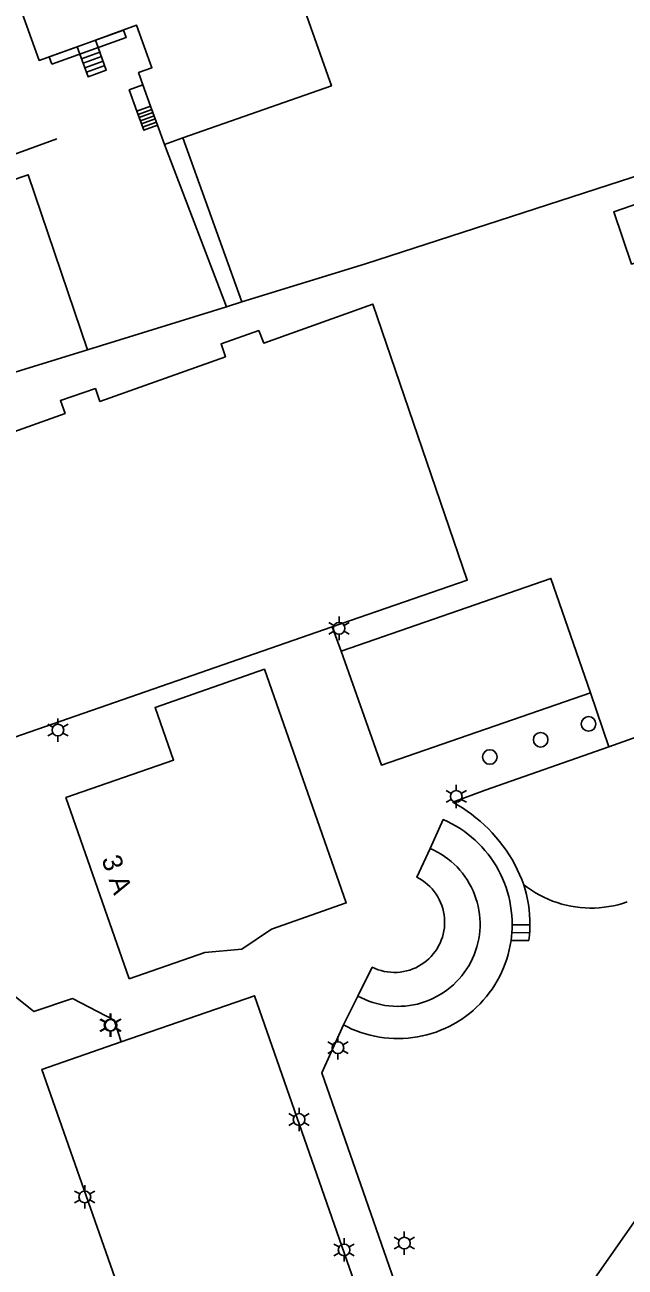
# Model space of a CAD drawing. Extents: x 122462 to 123306, y 485548 to 486417.
# Drawn here: x 122924.9 to 122971, y 485893.5 to 485988.9 of the extents above; entities that cross this region are included whole.
import ezdxf

# ---------------------------------------------------------------- set-up
doc = ezdxf.new("R2010")
doc.units = 0
for name, color, linetype in [('B-WE-IE-MEUBILAIR_WEGMEUBILAIR_VERKEERSBORD-S', 7, 'Continuous'), ('Level 1', 7, 'Continuous'), ('Level 10', 7, 'Continuous'), ('Level 19', 7, 'Continuous'), ('Level 22', 7, 'Continuous'), ('Level 24', 7, 'Continuous'), ('Level 30', 7, 'Continuous'), ('Level 31', 7, 'Continuous'), ('Level 33', 7, 'Continuous'), ('Level 50', 7, 'Continuous'), ('Level 53', 7, 'Continuous'), ('N werkgrens', 7, 'Continuous')]:
    doc.layers.add(name, color=color, linetype=linetype)

msp = doc.modelspace()

# ---------------------------------------------------------------- linework, layer by layer
at = {"layer": 'Level 1'}
for p, q in [((122930.304, 485987.72), (122928.903, 485987.214)), ((122934.539, 485982.636), (122933.946, 485984.283)), ((122935.065, 485981.179), (122934.539, 485982.636)), ((122935.594, 485979.71), (122935.065, 485981.179)), ((122937.01, 485980.207), (122935.594, 485979.71))]:
    msp.add_line(p, q, dxfattribs=at)
for points in [[(122928.903, 485987.214), (122925.986, 485986.162), (122919.786, 486003.35), (122927.526, 486006.135), (122927.453, 486006.334), (122927.763, 486006.439), (122927.347, 486007.679), (122929.213, 486008.337), (122929.077, 486008.687), (122930.344, 486011.27), (122933.003, 486012.254), (122935.587, 486011.038), (122935.716, 486010.68), (122937.315, 486011.257), (122932.421, 486024.831), (122922.45, 486021.312), (122921.27, 486024.643), (122908.263, 486020.04)], [(122943.899, 485997.07), (122944.237, 485996.106), (122943.463, 485995.834), (122944.402, 485993.158), (122945.177, 485993.429), (122945.549, 485992.368), (122944.775, 485992.096), (122945.631, 485989.656), (122946.406, 485989.928), (122948.413, 485984.209), (122937.01, 485980.207)], [(122933.946, 485984.283), (122933.607, 485985.223), (122934.642, 485985.596), (122933.464, 485988.86), (122930.304, 485987.72)], [(122932.896, 485915.629), (122938.701, 485917.663), (122941.528, 485917.911), (122943.816, 485919.454), (122949.555, 485921.464), (122943.276, 485939.405), (122934.881, 485936.472), (122936.295, 485932.429), (122928.042, 485929.551), (122932.896, 485915.629)]]:
    msp.add_lwpolyline(points, dxfattribs=at)
at = {"layer": 'Level 10'}
msp.add_lwpolyline([(122926.965, 485985.867), (122926.758, 485986.441), (122932.449, 485988.494), (122932.656, 485987.92), (122926.965, 485985.867)], dxfattribs=at)
at = {"layer": 'Level 19'}
for p, q in [((122940.356, 485967.247), (122935.594, 485979.71)), ((122924.04, 485934.169), (122948.482, 485942.667)), ((122948.482, 485942.667), (122949.16, 485940.789)), ((122968.3, 485937.599), (122969.71, 485933.457))]:
    msp.add_line(p, q, dxfattribs=at)
for points in [[(122991.354, 485925.636), (122976.542, 485968.776), (122975.974, 485968.582), (122974.905, 485971.704), (122971.452, 485970.522), (122970.076, 485974.543), (122974.145, 485975.936), (122974.417, 485975.142)], [(122924.04, 485934.169), (122918.366, 485932.225), (122913.723, 485945.238), (122910.96, 485952.979), (122927.97, 485959.049), (122927.62, 485960.039), (122930.3, 485960.964), (122930.643, 485959.968), (122940.28, 485963.409), (122939.94, 485964.399), (122942.83, 485965.409), (122943.22, 485964.459), (122951.59, 485967.449), (122958.84, 485946.259), (122948.482, 485942.667)], [(122917.611, 485916.536), (122920.15, 485917.439), (122925.57, 485913.109), (122928.53, 485914.109), (122931.73, 485912.449), (122932.268, 485910.781)], [(122956.23, 485883.873), (122947.67, 485908.409), (122949.33, 485912.099)], [(122932.268, 485910.781), (122926.2, 485908.679), (122936.22, 485880.069), (122952.47, 485885.779)]]:
    msp.add_lwpolyline(points, dxfattribs=at)
at = {"layer": 'Level 22'}
msp.add_line((122949.33, 485912.099), (122950.435, 485914.31), dxfattribs=at)
for points in [[(122949.16, 485940.789), (122965.26, 485946.379), (122968.3, 485937.599)], [(122968.3, 485937.599), (122952.25, 485932.049), (122949.16, 485940.789)], [(122969.71, 485933.457), (122973.8, 485934.899)], [(122963.18, 485922.859), (122963.026, 485923.257), (122962.858, 485923.649), (122962.676, 485924.034), (122962.481, 485924.413), (122962.272, 485924.785), (122962.049, 485925.149), (122961.814, 485925.504), (122961.566, 485925.851), (122961.306, 485926.189), (122961.034, 485926.517), (122960.75, 485926.836), (122960.456, 485927.144), (122960.15, 485927.441), (122959.834, 485927.727), (122959.507, 485928.001), (122959.171, 485928.264), (122958.826, 485928.514), (122958.472, 485928.752), (122958.11, 485928.977), (122957.74, 485929.189), (122960.21, 485930.109), (122969.71, 485933.457)], [(122955.99, 485925.644), (122957, 485927.859), (122957.332, 485927.707), (122957.657, 485927.541), (122957.976, 485927.361), (122958.286, 485927.169), (122958.588, 485926.964), (122958.882, 485926.746), (122959.166, 485926.517), (122959.44, 485926.275), (122959.704, 485926.023), (122959.957, 485925.76), (122960.199, 485925.486), (122960.43, 485925.203), (122960.648, 485924.91), (122960.854, 485924.608), (122961.048, 485924.299), (122961.228, 485923.981), (122961.395, 485923.656), (122961.548, 485923.324), (122961.687, 485922.987), (122961.813, 485922.644), (122961.923, 485922.296), (122962.019, 485921.943), (122962.101, 485921.587), (122962.167, 485921.228), (122962.219, 485920.866), (122962.255, 485920.503), (122962.276, 485920.138), (122962.282, 485919.773)], [(122955.99, 485925.644), (122954.98, 485923.429), (122955.197, 485923.311), (122955.405, 485923.18), (122955.605, 485923.035), (122955.795, 485922.878), (122955.975, 485922.709), (122956.144, 485922.529), (122956.301, 485922.338), (122956.445, 485922.138), (122956.576, 485921.93), (122956.694, 485921.713), (122956.797, 485921.489), (122956.886, 485921.259), (122956.96, 485921.023), (122957.019, 485920.784), (122957.063, 485920.541), (122957.091, 485920.296), (122957.103, 485920.05), (122957.099, 485919.803), (122957.08, 485919.557), (122957.045, 485919.313), (122956.995, 485919.071), (122956.929, 485918.834), (122956.848, 485918.601), (122956.752, 485918.373), (122956.642, 485918.152), (122956.519, 485917.939), (122956.381, 485917.734), (122956.231, 485917.538), (122956.069, 485917.352), (122955.895, 485917.177), (122955.711, 485917.014), (122955.516, 485916.862), (122955.312, 485916.723), (122955.1, 485916.598), (122954.88, 485916.486), (122954.653, 485916.389), (122954.421, 485916.306), (122954.184, 485916.239), (122953.942, 485916.186), (122953.699, 485916.149), (122953.453, 485916.128), (122953.206, 485916.123), (122952.96, 485916.133), (122952.714, 485916.159), (122952.471, 485916.201), (122952.231, 485916.258), (122951.995, 485916.33), (122951.765, 485916.417), (122951.54, 485916.519), (122950.435, 485914.31)], [(122955.99, 485925.644), (122956.277, 485925.513), (122956.557, 485925.367), (122956.829, 485925.208), (122957.093, 485925.036), (122957.348, 485924.85), (122957.594, 485924.652), (122957.829, 485924.442), (122958.054, 485924.221), (122958.267, 485923.988), (122958.468, 485923.745), (122958.657, 485923.493), (122958.834, 485923.231), (122958.996, 485922.961), (122959.146, 485922.683), (122959.281, 485922.398), (122959.402, 485922.107), (122959.508, 485921.81), (122959.599, 485921.508), (122959.675, 485921.202), (122959.735, 485920.892), (122959.78, 485920.58), (122959.81, 485920.266), (122959.824, 485919.951), (122959.822, 485919.635), (122959.804, 485919.32), (122959.77, 485919.007), (122959.721, 485918.695), (122959.657, 485918.386), (122959.577, 485918.081), (122959.482, 485917.78), (122959.372, 485917.485), (122959.247, 485917.195), (122959.109, 485916.912), (122958.956, 485916.636), (122958.789, 485916.368), (122958.61, 485916.108), (122958.418, 485915.858), (122958.213, 485915.618), (122957.997, 485915.388), (122957.77, 485915.17), (122957.531, 485914.963), (122957.283, 485914.768), (122957.026, 485914.586), (122956.76, 485914.417), (122956.485, 485914.261), (122956.204, 485914.119), (122955.915, 485913.992), (122955.621, 485913.879), (122955.321, 485913.781), (122955.016, 485913.697), (122954.708, 485913.63), (122954.397, 485913.577), (122954.084, 485913.541), (122953.769, 485913.52), (122953.454, 485913.514), (122953.139, 485913.525), (122952.824, 485913.551), (122952.512, 485913.593), (122952.201, 485913.65), (122951.895, 485913.723), (122951.592, 485913.811), (122951.293, 485913.914), (122951.001, 485914.031), (122950.714, 485914.164), (122950.435, 485914.31)], [(122963.18, 485922.859), (122963.291, 485922.483), (122963.387, 485922.102), (122963.468, 485921.718), (122963.535, 485921.331), (122963.586, 485920.942), (122963.622, 485920.551), (122963.643, 485920.159), (122963.649, 485919.767)], [(122971.106, 485921.537), (122970.759, 485921.423), (122970.408, 485921.325), (122970.053, 485921.242), (122969.695, 485921.175), (122969.334, 485921.123), (122968.971, 485921.088), (122968.607, 485921.068), (122968.243, 485921.065), (122967.878, 485921.077), (122967.515, 485921.105), (122967.153, 485921.149), (122966.793, 485921.209), (122966.437, 485921.285), (122966.084, 485921.376), (122965.735, 485921.483), (122965.391, 485921.605), (122965.053, 485921.742), (122964.722, 485921.893), (122964.397, 485922.059), (122964.08, 485922.239), (122963.771, 485922.432), (122963.471, 485922.639), (122963.18, 485922.859)], [(122962.282, 485919.773), (122962.276, 485919.475), (122962.26, 485919.177), (122962.233, 485918.88), (122962.196, 485918.584)], [(122963.649, 485919.767), (122963.64, 485919.37), (122963.615, 485918.974), (122963.574, 485918.579)], [(122962.196, 485918.584), (122962.137, 485918.221), (122962.063, 485917.861), (122961.974, 485917.505), (122961.87, 485917.152), (122961.751, 485916.805), (122961.618, 485916.462), (122961.471, 485916.125), (122961.309, 485915.795), (122961.134, 485915.472), (122960.946, 485915.157), (122960.745, 485914.849), (122960.53, 485914.551), (122960.304, 485914.261), (122960.066, 485913.982), (122959.816, 485913.712), (122959.555, 485913.453), (122959.283, 485913.206), (122959.001, 485912.97), (122958.71, 485912.746), (122958.41, 485912.534), (122958.1, 485912.335), (122957.783, 485912.15), (122957.459, 485911.978), (122957.127, 485911.819), (122956.789, 485911.675), (122956.446, 485911.544), (122956.097, 485911.429), (122955.743, 485911.328), (122955.386, 485911.242), (122955.026, 485911.171), (122954.662, 485911.115), (122954.297, 485911.074), (122953.931, 485911.049), (122953.563, 485911.039), (122953.196, 485911.044), (122952.829, 485911.065), (122952.463, 485911.102), (122952.099, 485911.153), (122951.738, 485911.22), (122951.38, 485911.302), (122951.025, 485911.398), (122950.675, 485911.51), (122950.33, 485911.636), (122949.99, 485911.776), (122949.657, 485911.931), (122949.33, 485912.099)]]:
    msp.add_lwpolyline(points, dxfattribs=at)
at = {"layer": 'Level 24'}
msp.add_lwpolyline([(122883.913, 485995.942), (122884.326, 485996.082), (122894.409, 485968.144), (122927.341, 485980.139)], dxfattribs=at)
at = {"layer": 'Level 30'}
for p, q in [((122930.304, 485987.72), (122930.511, 485987.146)), ((122929.11, 485986.641), (122928.903, 485987.214)), ((122930.511, 485987.146), (122929.11, 485986.641)), ((122934.539, 485982.636), (122933.486, 485982.257))]:
    msp.add_line(p, q, dxfattribs=at)
msp.add_lwpolyline([(122933.486, 485982.257), (122932.893, 485983.903), (122933.946, 485984.283)], dxfattribs=at)
at = {"layer": 'Level 31'}
for p, q in [((122962.282, 485919.773), (122963.649, 485919.767)), ((122963.574, 485918.579), (122962.196, 485918.584))]:
    msp.add_line(p, q, dxfattribs=at)
for points in [[(122930.511, 485987.146), (122931.136, 485985.416), (122929.735, 485984.911), (122929.11, 485986.641)], [(122935.065, 485981.179), (122934.014, 485980.801), (122933.486, 485982.257)]]:
    msp.add_lwpolyline(points, dxfattribs=at)
at = {"layer": 'Level 33'}
for p, q in [((122929.235, 485986.296), (122930.636, 485986.801)), ((122929.36, 485985.95), (122930.761, 485986.455)), ((122929.485, 485985.603), (122930.886, 485986.108)), ((122929.61, 485985.257), (122931.011, 485985.762)), ((122934.627, 485982.393), (122933.574, 485982.014)), ((122934.715, 485982.15), (122933.662, 485981.771)), ((122934.802, 485981.907), (122933.75, 485981.528)), ((122934.89, 485981.665), (122933.838, 485981.287)), ((122934.977, 485981.422), (122933.926, 485981.044)), ((122962.26, 485919.177), (122963.629, 485919.172))]:
    msp.add_line(p, q, dxfattribs=at)
at = {"layer": 'Level 50'}
for p, q in [((122948.61, 485942.774), (122948.22, 485942.999)), ((122949, 485942.999), (122949, 485943.449)), ((122949.779, 485942.999), (122949.389, 485942.774)), ((122948.61, 485942.324), (122948.22, 485942.099)), ((122949, 485941.649), (122949, 485942.099)), ((122949.779, 485942.099), (122949.389, 485942.324)), ((122927.03, 485934.954), (122926.64, 485935.179)), ((122927.42, 485935.179), (122927.42, 485935.629)), ((122928.199, 485935.179), (122927.809, 485934.954)), ((122927.03, 485934.504), (122926.64, 485934.279)), ((122927.42, 485933.829), (122927.42, 485934.279)), ((122928.199, 485934.279), (122927.809, 485934.504)), ((122957.99, 485930.089), (122957.99, 485930.539)), ((122957.6, 485929.864), (122957.21, 485930.089)), ((122958.769, 485930.089), (122958.379, 485929.864)), ((122957.6, 485929.414), (122957.21, 485929.189)), ((122957.99, 485928.739), (122957.99, 485929.189)), ((122958.769, 485929.189), (122958.379, 485929.414)), ((122931.04, 485912.294), (122930.65, 485912.519)), ((122931.104, 485912.296), (122930.714, 485912.521)), ((122931.43, 485912.519), (122931.43, 485912.969)), ((122931.494, 485912.521), (122931.494, 485912.971)), ((122932.209, 485912.519), (122931.819, 485912.294)), ((122932.273, 485912.521), (122931.883, 485912.296)), ((122931.04, 485911.844), (122930.65, 485911.619)), ((122931.104, 485911.846), (122930.714, 485911.621)), ((122931.43, 485911.169), (122931.43, 485911.619)), ((122931.494, 485911.171), (122931.494, 485911.621)), ((122932.209, 485911.619), (122931.819, 485911.844)), ((122932.273, 485911.621), (122931.883, 485911.846)), ((122948.52, 485910.564), (122948.13, 485910.789)), ((122948.91, 485910.789), (122948.91, 485911.239)), ((122949.689, 485910.789), (122949.299, 485910.564)), ((122948.52, 485910.114), (122948.13, 485909.889)), ((122948.91, 485909.439), (122948.91, 485909.889)), ((122949.689, 485909.889), (122949.299, 485910.114)), ((122945.93, 485905.275), (122945.93, 485905.725)), ((122945.54, 485905.05), (122945.15, 485905.275)), ((122946.709, 485905.275), (122946.319, 485905.05)), ((122945.54, 485904.6), (122945.15, 485904.375)), ((122945.93, 485903.925), (122945.93, 485904.375)), ((122946.709, 485904.375), (122946.319, 485904.6)), ((122929.096, 485899.108), (122928.706, 485899.333)), ((122929.486, 485899.333), (122929.486, 485899.783)), ((122930.265, 485899.333), (122929.875, 485899.108)), ((122929.096, 485898.658), (122928.706, 485898.433)), ((122929.486, 485897.983), (122929.486, 485898.433)), ((122930.265, 485898.433), (122929.875, 485898.658)), ((122954.005, 485895.786), (122954.005, 485896.236)), ((122948.996, 485895.04), (122948.606, 485895.265)), ((122949.386, 485895.265), (122949.386, 485895.715)), ((122950.165, 485895.265), (122949.775, 485895.04)), ((122953.615, 485895.561), (122953.225, 485895.786)), ((122953.615, 485895.111), (122953.225, 485894.886)), ((122954.784, 485895.786), (122954.394, 485895.561)), ((122954.784, 485894.886), (122954.394, 485895.111)), ((122948.996, 485894.59), (122948.606, 485894.365)), ((122949.386, 485893.915), (122949.386, 485894.365)), ((122950.165, 485894.365), (122949.775, 485894.59)), ((122954.005, 485894.436), (122954.005, 485894.886))]:
    msp.add_line(p, q, dxfattribs=at)
for centre in [(122949, 485942.549), (122927.42, 485934.729), (122957.99, 485929.639), (122931.43, 485912.069), (122931.494, 485912.071), (122948.91, 485910.339), (122945.93, 485904.825), (122929.486, 485898.883), (122949.386, 485894.815), (122954.005, 485895.336)]:
    msp.add_circle(centre, 0.45, dxfattribs=at)
at = {"layer": 'Level 53'}
for centre in [(122968.15, 485935.209), (122964.47, 485933.989), (122960.57, 485932.669)]:
    msp.add_circle(centre, 0.56, dxfattribs=at)
at = {"layer": 'N werkgrens'}
for p, q in [((122937.01, 485980.207), (122941.549, 485967.616)), ((122940.356, 485967.247), (122941.549, 485967.616)), ((122929.691, 485963.948), (122940.356, 485967.247))]:
    msp.add_line(p, q, dxfattribs=at)
for points in [[(122975.352, 485978.428), (122975.25, 485978.389), (122951.03, 485970.549), (122941.549, 485967.616)], [(122929.691, 485963.948), (122925.128, 485977.376), (122893.763, 485966.718), (122893.683, 485966.954)], [(122929.691, 485963.948), (122909.771, 485957.785)], [(122965.901, 485875.472), (122966, 485881.109), (122966.01, 485884.209), (122966.83, 485889.949), (122967.02, 485890.329), (122982.36, 485912.269), (122989.46, 485919.619), (122987.734, 485924.551)], [(122932.268, 485910.781), (122942.51, 485914.329), (122952.47, 485885.779)]]:
    msp.add_lwpolyline(points, dxfattribs=at)

# ---------------------------------------------------------------- texts
at = {"layer": 'B-WE-IE-MEUBILAIR_WEGMEUBILAIR_VERKEERSBORD-S'}
msp.add_text('3 A', height=1.5, rotation=289.22147, dxfattribs=at).set_placement((122930.748, 485924.827))

doc.saveas('drawing.dxf')
